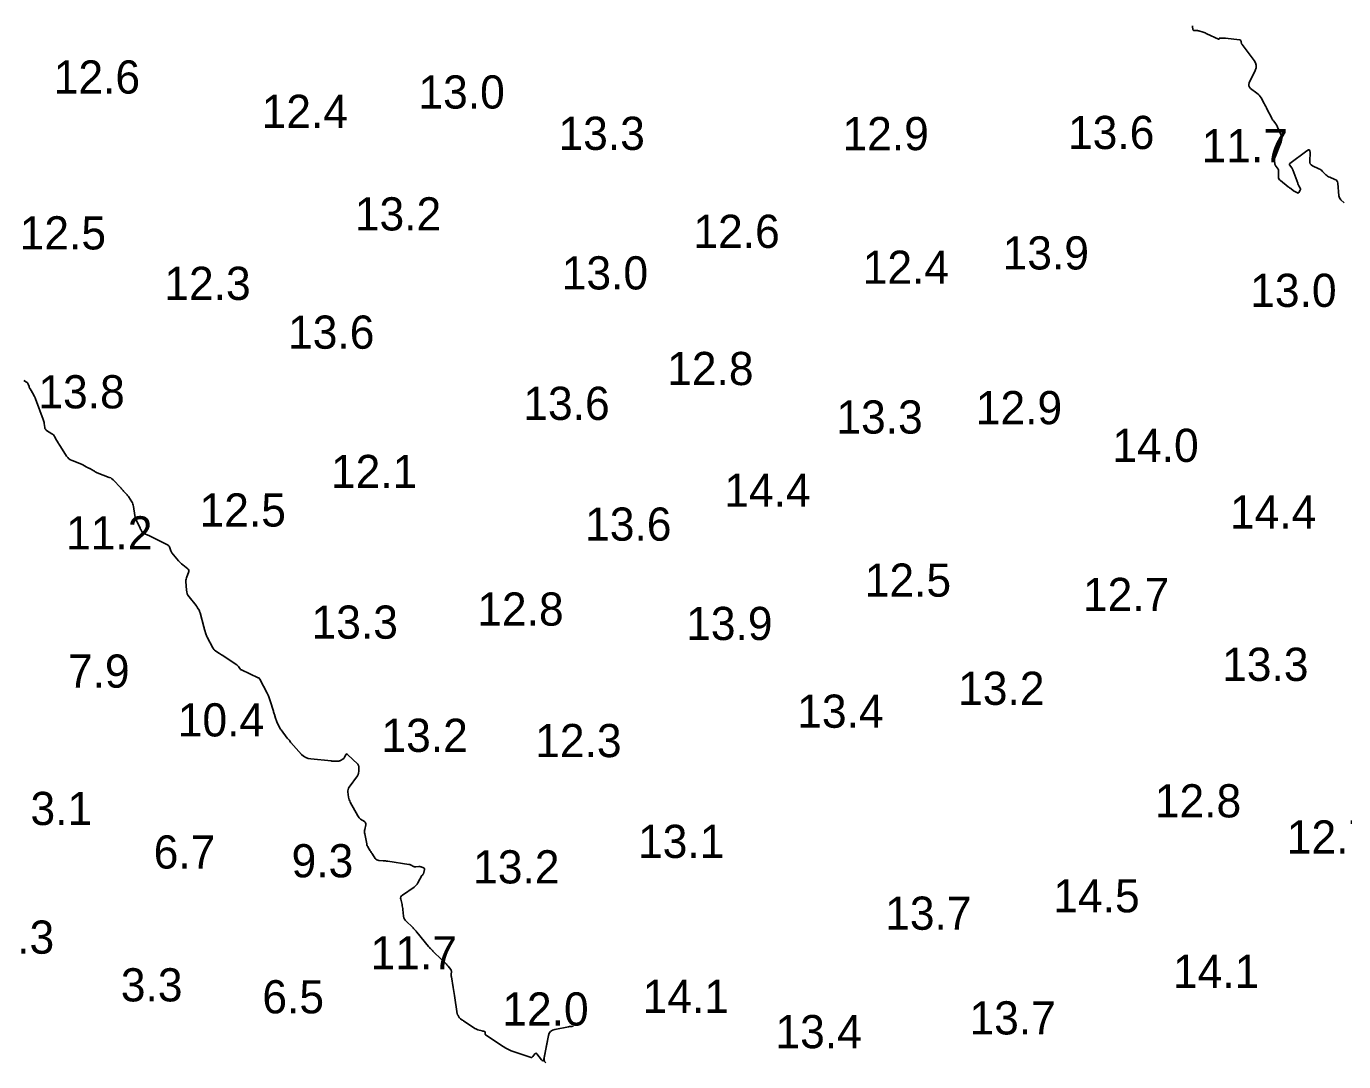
# Model space of a CAD drawing. Extents: x 815352 to 820877, y 582403 to 597439.
# Drawn here: x 819249.1 to 819447.5, y 593776.1 to 593932.1 of the extents above; entities that cross this region are included whole.
import ezdxf

# ---------------------------------------------------------------- set-up
doc = ezdxf.new("R2010")
doc.units = 0
doc.layers.add('V-CONT-EL12', color=7, linetype='Continuous')
doc.layers.add('V-TOPO-SOUN', color=7, linetype='Continuous')

msp = doc.modelspace()

# ---------------------------------------------------------------- linework, layer by layer
at = {"layer": 'V-CONT-EL12'}
for points in [[(819447.61, 593905.5), (819447.1, 593905.99), (819446.99, 593906.12), (819446.9, 593906.27), (819446.85, 593906.42), (819446.82, 593906.59), (819446.64, 593908.51), (819446.6, 593908.7), (819446.51, 593908.85), (819446.39, 593908.97), (819446.22, 593909.06), (819445.42, 593909.37), (819445.26, 593909.44), (819445.11, 593909.53), (819444.97, 593909.63), (819444.85, 593909.75), (819444.36, 593910.26), (819444.23, 593910.39), (819444.09, 593910.49), (819443.94, 593910.59), (819443.79, 593910.67), (819442.82, 593911.12), (819442.63, 593911.24), (819442.5, 593911.39), (819442.43, 593911.58), (819442.41, 593911.8), (819442.46, 593913.13), (819442.44, 593913.37), (819442.35, 593913.49), (819442.21, 593913.49), (819442, 593913.37), (819439.44, 593911.46), (819439.38, 593911.39), (819439.35, 593911.33), (819439.36, 593911.25), (819439.41, 593911.18), (819439.67, 593910.87), (819439.73, 593910.79), (819439.79, 593910.7), (819439.83, 593910.61), (819439.87, 593910.52), (819440.6, 593908.48), (819440.63, 593908.38), (819440.68, 593908.29), (819440.72, 593908.2), (819440.77, 593908.11), (819440.99, 593907.75), (819441.03, 593907.67), (819441.04, 593907.59), (819441.03, 593907.51), (819440.99, 593907.43), (819440.78, 593907.09), (819440.73, 593907.03), (819440.68, 593907), (819440.62, 593907), (819440.55, 593907.02), (819440.26, 593907.17), (819440.19, 593907.21), (819440.12, 593907.25), (819440.05, 593907.29), (819439.99, 593907.34), (819439.55, 593907.66), (819439.45, 593907.73), (819439.36, 593907.8), (819439.26, 593907.87), (819439.17, 593907.94), (819438, 593908.87), (819437.87, 593909), (819437.78, 593909.14), (819437.72, 593909.3), (819437.7, 593909.48), (819437.7, 593910.39), (819437.69, 593910.49), (819437.66, 593910.58), (819437.62, 593910.67), (819437.56, 593910.75), (819437.3, 593911.06), (819437.24, 593911.14), (819437.2, 593911.23), (819437.16, 593911.32), (819437.15, 593911.42), (819437.09, 593911.87), (819437.08, 593911.98), (819437.09, 593912.08), (819437.11, 593912.19), (819437.14, 593912.29), (819438.1, 593914.72), (819438.17, 593914.97), (819438.19, 593915.22), (819438.16, 593915.47), (819438.09, 593915.72), (819437.58, 593916.94), (819437.52, 593917.07), (819437.46, 593917.19), (819437.38, 593917.31), (819437.3, 593917.43), (819436.94, 593917.88), (819436.86, 593917.99), (819436.78, 593918.11), (819436.7, 593918.23), (819436.64, 593918.36), (819436.01, 593919.61), (819435.9, 593919.83), (819435.79, 593920.05), (819435.67, 593920.27), (819435.56, 593920.48), (819435.08, 593921.34), (819434.95, 593921.54), (819434.8, 593921.73), (819434.64, 593921.9), (819434.45, 593922.06), (819433.51, 593922.77), (819433.33, 593922.95), (819433.24, 593923.15), (819433.23, 593923.37), (819433.31, 593923.61), (819434.19, 593925.49), (819434.33, 593925.89), (819434.34, 593926.27), (819434.25, 593926.63), (819434.04, 593926.99), (819432.23, 593929.36), (819432.2, 593929.41), (819432.18, 593929.45), (819432.16, 593929.5), (819432.15, 593929.55), (819432.11, 593929.79), (819432.11, 593929.83), (819432.09, 593929.86), (819432.08, 593929.89), (819432.06, 593929.92), (819431.98, 593930.04), (819431.95, 593930.07), (819431.93, 593930.09), (819431.9, 593930.1), (819431.86, 593930.11), (819429.74, 593930.34), (819429.65, 593930.35), (819429.55, 593930.36), (819429.46, 593930.36), (819429.36, 593930.36), (819428.84, 593930.34), (819428.82, 593930.34), (819428.8, 593930.33), (819428.79, 593930.31), (819428.78, 593930.29), (819428.75, 593930.2), (819428.74, 593930.18), (819428.73, 593930.17), (819428.71, 593930.17), (819428.69, 593930.17), (819426.94, 593931), (819426.8, 593931.06), (819426.66, 593931.12), (819426.52, 593931.17), (819426.38, 593931.22), (819425.7, 593931.43), (819425.62, 593931.45), (819425.53, 593931.47), (819425.45, 593931.48), (819425.36, 593931.48), (819425.02, 593931.49), (819424.94, 593931.5), (819424.88, 593931.53), (819424.84, 593931.59), (819424.83, 593931.66), (819424.78, 593932.09), (819424.77, 593932.19)], [(819327.33, 593775.95), (819327.15, 593776.14), (819327.07, 593776.39), (819327.09, 593776.69), (819327.75, 593780.02), (819327.87, 593780.38), (819328.07, 593780.66), (819328.35, 593780.85), (819328.71, 593780.97), (819330.77, 593781.35), (819330.93, 593781.38), (819331.1, 593781.4), (819331.27, 593781.42), (819331.43, 593781.44), (819331.27, 593781.42), (819331.1, 593781.4), (819330.93, 593781.38), (819330.77, 593781.35), (819328.71, 593780.97), (819328.35, 593780.85), (819328.07, 593780.66), (819327.87, 593780.38), (819327.75, 593780.02), (819327.05, 593776.47), (819326.99, 593776.3), (819326.91, 593776.23), (819326.81, 593776.26), (819326.68, 593776.39), (819326, 593777.26), (819325.93, 593777.33), (819325.85, 593777.36), (819325.77, 593777.33), (819325.7, 593777.26), (819325.39, 593776.87), (819325.31, 593776.79), (819325.21, 593776.74), (819325.11, 593776.73), (819325, 593776.76), (819322.58, 593777.57), (819322.14, 593777.73), (819321.72, 593777.92), (819321.31, 593778.14), (819320.92, 593778.39), (819318.28, 593780.13), (819318.24, 593780.16), (819318.21, 593780.2), (819318.2, 593780.25), (819318.19, 593780.3), (819318.21, 593780.52), (819318.2, 593780.57), (819318.19, 593780.6), (819318.16, 593780.63), (819318.12, 593780.64), (819317.93, 593780.68), (819317.88, 593780.69), (819317.83, 593780.71), (819317.78, 593780.72), (819317.74, 593780.73), (819317.12, 593780.91), (819317, 593780.95), (819316.89, 593781), (819316.78, 593781.05), (819316.67, 593781.12), (819314.94, 593782.26), (819314.89, 593782.3), (819314.83, 593782.34), (819314.77, 593782.38), (819314.71, 593782.41), (819314.48, 593782.56), (819314.43, 593782.6), (819314.38, 593782.65), (819314.33, 593782.7), (819314.3, 593782.75), (819314.12, 593783.04), (819314.08, 593783.11), (819314.05, 593783.18), (819314.03, 593783.26), (819314.01, 593783.33), (819313.59, 593786.09), (819313.54, 593786.39), (819313.5, 593786.69), (819313.45, 593786.99), (819313.39, 593787.29), (819313.11, 593788.91), (819313.1, 593789), (819313.09, 593789.09), (819313.09, 593789.18), (819313.09, 593789.28), (819313.12, 593789.64), (819313.12, 593789.73), (819313.1, 593789.82), (819313.06, 593789.9), (819313.01, 593789.97), (819312.63, 593790.47), (819312.54, 593790.57), (819312.45, 593790.67), (819312.36, 593790.77), (819312.26, 593790.87), (819310.55, 593792.52), (819310.48, 593792.59), (819310.4, 593792.67), (819310.32, 593792.75), (819310.25, 593792.83), (819309.95, 593793.15), (819309.88, 593793.23), (819309.81, 593793.32), (819309.73, 593793.4), (819309.66, 593793.48), (819307.92, 593795.62), (819307.87, 593795.68), (819307.81, 593795.75), (819307.76, 593795.81), (819307.7, 593795.88), (819307.48, 593796.13), (819307.42, 593796.19), (819307.36, 593796.26), (819307.3, 593796.32), (819307.24, 593796.37), (819306.3, 593797.25), (819306.14, 593797.42), (819306.03, 593797.6), (819305.95, 593797.8), (819305.91, 593798.02), (819305.81, 593799.01), (819305.79, 593799.2), (819305.76, 593799.4), (819305.72, 593799.6), (819305.68, 593799.8), (819305.49, 593800.58), (819305.47, 593800.76), (819305.5, 593800.93), (819305.59, 593801.07), (819305.73, 593801.19), (819307.49, 593802.39), (819307.66, 593802.53), (819307.82, 593802.68), (819307.95, 593802.84), (819308.07, 593803.03), (819308.67, 593804.14), (819308.69, 593804.16), (819308.71, 593804.19), (819308.73, 593804.22), (819308.75, 593804.24), (819308.85, 593804.33), (819308.87, 593804.35), (819308.89, 593804.38), (819308.91, 593804.4), (819308.92, 593804.43), (819309.06, 593805.07), (819309.07, 593805.16), (819309.05, 593805.23), (819309, 593805.28), (819308.93, 593805.32), (819308.57, 593805.44), (819308.48, 593805.47), (819308.39, 593805.49), (819308.29, 593805.49), (819308.2, 593805.49), (819307.74, 593805.45), (819307.65, 593805.45), (819307.56, 593805.46), (819307.47, 593805.49), (819307.39, 593805.53), (819307.06, 593805.71), (819306.98, 593805.75), (819306.89, 593805.79), (819306.8, 593805.81), (819306.71, 593805.83), (819303.53, 593806.32), (819303.36, 593806.34), (819303.2, 593806.36), (819303.03, 593806.38), (819302.86, 593806.39), (819302.18, 593806.43), (819302.02, 593806.46), (819301.87, 593806.52), (819301.75, 593806.61), (819301.65, 593806.73), (819301.22, 593807.38), (819301.13, 593807.51), (819301.05, 593807.63), (819300.97, 593807.76), (819300.89, 593807.88), (819300.58, 593808.39), (819300.51, 593808.52), (819300.45, 593808.65), (819300.4, 593808.79), (819300.36, 593808.93), (819300.07, 593810.44), (819300.05, 593810.61), (819300.04, 593810.77), (819300.05, 593810.94), (819300.08, 593811.11), (819300.22, 593811.78), (819300.23, 593811.93), (819300.2, 593812.07), (819300.13, 593812.19), (819300.01, 593812.29), (819299.45, 593812.66), (819299.32, 593812.75), (819299.2, 593812.87), (819299.1, 593812.99), (819299.01, 593813.13), (819297.88, 593815.21), (819297.8, 593815.39), (819297.73, 593815.57), (819297.68, 593815.76), (819297.64, 593815.95), (819297.54, 593816.75), (819297.53, 593816.94), (819297.56, 593817.12), (819297.62, 593817.3), (819297.72, 593817.46), (819298.97, 593819.19), (819299.02, 593819.27), (819299.06, 593819.35), (819299.09, 593819.44), (819299.11, 593819.53), (819299.17, 593819.91), (819299.18, 593820), (819299.18, 593820.09), (819299.18, 593820.18), (819299.18, 593820.26), (819299.15, 593820.61), (819299.14, 593820.7), (819299.11, 593820.78), (819299.07, 593820.85), (819299.01, 593820.91), (819297.47, 593822.4), (819297.4, 593822.45), (819297.33, 593822.47), (819297.27, 593822.43), (819297.22, 593822.36), (819297.01, 593821.97), (819296.96, 593821.88), (819296.9, 593821.81), (819296.83, 593821.75), (819296.75, 593821.7), (819296.41, 593821.5), (819296.33, 593821.46), (819296.24, 593821.43), (819296.15, 593821.41), (819296.05, 593821.41), (819295.5, 593821.4), (819295.38, 593821.4), (819295.25, 593821.41), (819295.13, 593821.41), (819295, 593821.42), (819291.95, 593821.72), (819291.56, 593821.79), (819291.19, 593821.93), (819290.86, 593822.14), (819290.56, 593822.41), (819288.93, 593824.19), (819288.9, 593824.22), (819288.88, 593824.25), (819288.86, 593824.28), (819288.84, 593824.31), (819288.78, 593824.45), (819288.76, 593824.48), (819288.74, 593824.51), (819288.72, 593824.54), (819288.69, 593824.56), (819288.53, 593824.71), (819288.49, 593824.75), (819288.46, 593824.78), (819288.43, 593824.82), (819288.4, 593824.86), (819287.47, 593826.09), (819287.37, 593826.23), (819287.29, 593826.37), (819287.21, 593826.52), (819287.13, 593826.67), (819286.84, 593827.33), (819286.79, 593827.46), (819286.74, 593827.59), (819286.69, 593827.73), (819286.64, 593827.86), (819286.47, 593828.4), (819286.42, 593828.53), (819286.38, 593828.66), (819286.34, 593828.8), (819286.3, 593828.93), (819285.84, 593830.48), (819285.74, 593830.77), (819285.63, 593831.07), (819285.5, 593831.35), (819285.36, 593831.64), (819284.24, 593833.73), (819284.23, 593833.75), (819284.22, 593833.77), (819284.22, 593833.78), (819284.21, 593833.8), (819284.17, 593833.89), (819284.16, 593833.9), (819284.16, 593833.91), (819284.15, 593833.92), (819284.13, 593833.92), (819284.08, 593833.94), (819284.07, 593833.95), (819284.05, 593833.95), (819284.04, 593833.96), (819284.03, 593833.96), (819281.51, 593835.13), (819281.43, 593835.17), (819281.36, 593835.22), (819281.3, 593835.28), (819281.24, 593835.35), (819281.04, 593835.64), (819280.98, 593835.71), (819280.92, 593835.78), (819280.86, 593835.84), (819280.79, 593835.89), (819278.6, 593837.34), (819278.47, 593837.43), (819278.34, 593837.51), (819278.21, 593837.6), (819278.09, 593837.68), (819277.58, 593838.02), (819277.45, 593838.11), (819277.35, 593838.21), (819277.26, 593838.33), (819277.18, 593838.46), (819276.35, 593840.05), (819276.29, 593840.18), (819276.24, 593840.3), (819276.19, 593840.43), (819276.14, 593840.57), (819275.98, 593841.09), (819275.94, 593841.23), (819275.9, 593841.36), (819275.86, 593841.49), (819275.82, 593841.63), (819275.26, 593843.74), (819275.23, 593843.84), (819275.19, 593843.94), (819275.15, 593844.03), (819275.1, 593844.13), (819274.89, 593844.49), (819274.83, 593844.58), (819274.78, 593844.67), (819274.72, 593844.75), (819274.65, 593844.83), (819273.6, 593846.15), (819273.44, 593846.38), (819273.33, 593846.62), (819273.25, 593846.88), (819273.21, 593847.15), (819273.13, 593848.48), (819273.13, 593848.66), (819273.15, 593848.83), (819273.19, 593849), (819273.25, 593849.17), (819273.54, 593849.83), (819273.59, 593849.99), (819273.58, 593850.13), (819273.52, 593850.26), (819273.4, 593850.38), (819272.64, 593850.97), (819272.47, 593851.11), (819272.31, 593851.26), (819272.15, 593851.42), (819272.01, 593851.59), (819271.02, 593852.8), (819270.95, 593852.89), (819270.89, 593852.99), (819270.84, 593853.1), (819270.79, 593853.21), (819270.63, 593853.67), (819270.58, 593853.77), (819270.51, 593853.86), (819270.43, 593853.94), (819270.33, 593854), (819267.75, 593855.28), (819267.64, 593855.34), (819267.53, 593855.39), (819267.41, 593855.44), (819267.3, 593855.49), (819266.77, 593855.7), (819266.69, 593855.74), (819266.63, 593855.78), (819266.58, 593855.84), (819266.53, 593855.91), (819266.37, 593856.22), (819266.33, 593856.29), (819266.29, 593856.37), (819266.25, 593856.45), (819266.22, 593856.52), (819265.71, 593857.56), (819265.62, 593857.76), (819265.55, 593857.96), (819265.49, 593858.18), (819265.45, 593858.39), (819265.24, 593859.76), (819265.2, 593859.94), (819265.14, 593860.12), (819265.06, 593860.3), (819264.97, 593860.47), (819264.46, 593861.28), (819264.4, 593861.37), (819264.34, 593861.44), (819264.28, 593861.52), (819264.21, 593861.59), (819263.93, 593861.86), (819263.86, 593861.93), (819263.79, 593862), (819263.73, 593862.07), (819263.67, 593862.15), (819263.42, 593862.45), (819263.36, 593862.53), (819263.3, 593862.6), (819263.24, 593862.68), (819263.17, 593862.75), (819262.34, 593863.64), (819262.17, 593863.8), (819261.99, 593863.94), (819261.8, 593864.06), (819261.58, 593864.15), (819259.77, 593864.86), (819259.66, 593864.91), (819259.55, 593864.96), (819259.44, 593865.01), (819259.34, 593865.08), (819258.82, 593865.4), (819258.78, 593865.43), (819258.73, 593865.46), (819258.68, 593865.48), (819258.62, 593865.5), (819258.41, 593865.58), (819258.36, 593865.61), (819258.31, 593865.63), (819258.26, 593865.66), (819258.21, 593865.68), (819257.77, 593865.95), (819257.68, 593866), (819257.59, 593866.05), (819257.5, 593866.09), (819257.4, 593866.13), (819255.99, 593866.68), (819255.74, 593866.8), (819255.51, 593866.95), (819255.32, 593867.14), (819255.15, 593867.37), (819253.97, 593869.19), (819253.89, 593869.33), (819253.81, 593869.46), (819253.73, 593869.6), (819253.65, 593869.74), (819253.34, 593870.29), (819253.26, 593870.42), (819253.16, 593870.54), (819253.05, 593870.64), (819252.92, 593870.73), (819252.15, 593871.22), (819252.04, 593871.31), (819251.95, 593871.41), (819251.89, 593871.54), (819251.86, 593871.68), (819251.78, 593872.28), (819251.76, 593872.43), (819251.73, 593872.58), (819251.69, 593872.72), (819251.64, 593872.86), (819250.48, 593875.98), (819250.41, 593876.16), (819250.33, 593876.33), (819250.24, 593876.5), (819250.15, 593876.66), (819249.67, 593877.47), (819249.62, 593877.56), (819249.58, 593877.65), (819249.53, 593877.74), (819249.5, 593877.84), (819249.37, 593878.22), (819249.33, 593878.31), (819249.27, 593878.39), (819249.21, 593878.46), (819249.13, 593878.51), (819248.72, 593878.76)]]:
    msp.add_lwpolyline(points, dxfattribs=at)

# ---------------------------------------------------------------- texts
at = {"layer": 'V-TOPO-SOUN'}
for s, p in [('12.6 ', (819253.21, 593921.99)), ('13.0 ', (819308.15, 593919.73)), ('12.4 ', (819284.53, 593916.81)), ('13.3 ', (819329.25, 593913.5)), ('12.9 ', (819372.03, 593913.46)), ('13.6 ', (819406, 593913.63)), ('11.7 ', (819426.13, 593911.63)), ('13.2 ', (819298.57, 593901.36)), ('12.5 ', (819248.08, 593898.5)), ('12.6 ', (819349.57, 593898.73)), ('13.9 ', (819396.15, 593895.48)), ('13.0 ', (819329.74, 593892.47)), ('12.4 ', (819375.08, 593893.32)), ('12.3 ', (819269.87, 593890.89)), ('13.0 ', (819433.45, 593889.84)), ('13.6 ', (819288.51, 593883.54)), ('12.8 ', (819345.62, 593878.06)), ('13.8 ', (819250.9, 593874.55)), ('13.6 ', (819323.95, 593872.81)), ('12.9 ', (819392.11, 593872.16)), ('13.3 ', (819371.11, 593870.75)), ('14.0 ', (819412.68, 593866.48)), ('12.1 ', (819294.97, 593862.54)), ('14.4 ', (819354.22, 593859.72)), ('12.5 ', (819275.18, 593856.74)), ('14.4 ', (819430.4, 593856.44)), ('13.6 ', (819333.26, 593854.61)), ('11.2 ', (819255.07, 593853.29)), ('12.5 ', (819375.38, 593846.17)), ('12.7 ', (819408.25, 593844.01)), ('12.8 ', (819317.01, 593841.81)), ('13.3 ', (819292.05, 593839.84)), ('13.9 ', (819348.48, 593839.64)), ('7.9', (819255.35, 593832.46)), ('13.3 ', (819429.22, 593833.48)), ('13.2 ', (819389.45, 593829.87)), ('10.4 ', (819271.9, 593825.11)), ('13.4 ', (819365.21, 593826.42)), ('13.2 ', (819302.58, 593822.78)), ('12.3 ', (819325.74, 593821.99)), ('12.8 ', (819419.08, 593812.91)), ('3.1', (819249.71, 593811.76)), ('13.1 ', (819341.23, 593806.8)), ('12.7 ', (819438.96, 593807.46)), ('6.7', (819268.27, 593805.2)), ('9.3', (819289.04, 593803.88)), ('13.2 ', (819316.39, 593802.96)), ('14.5 ', (819403.79, 593798.6)), ('13.7 ', (819378.46, 593795.98)), ('2.3', (819243.99, 593792.37)), ('11.7 ', (819300.94, 593790.01)), ('14.1 ', (819421.81, 593787.22)), ('3.3', (819263.32, 593785.18)), ('6.5', (819284.64, 593783.38)), ('14.1 ', (819341.92, 593783.44)), ('12.0 ', (819320.78, 593781.54)), ('13.7 ', (819391.16, 593780.2)), ('13.4 ', (819361.93, 593778.13))]:
    msp.add_text(s, height=5, dxfattribs=at).set_placement(p)

doc.saveas('drawing.dxf')
